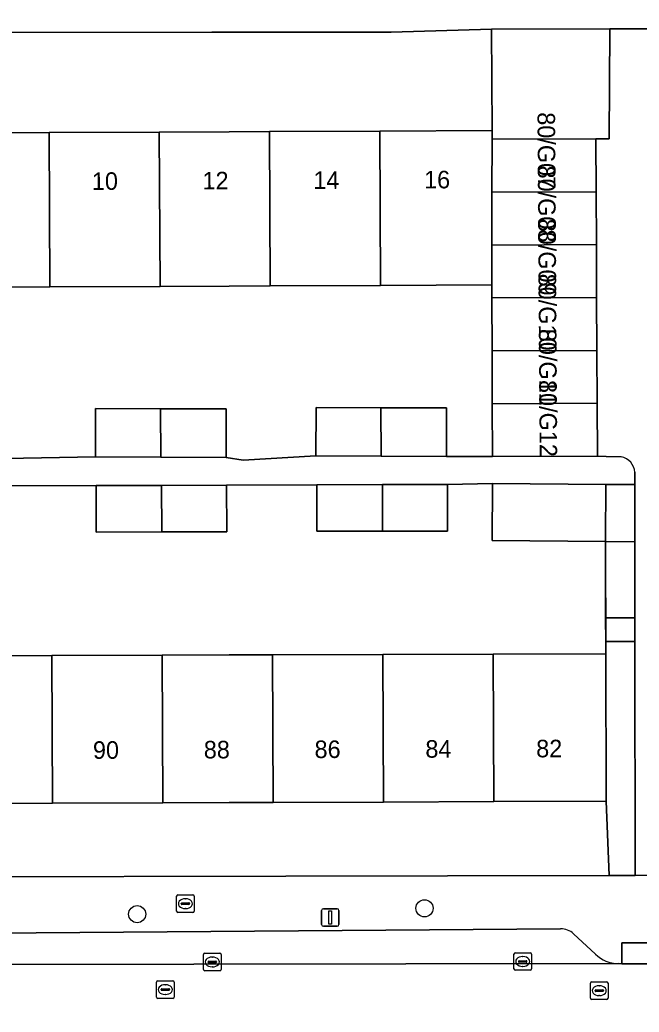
# Model space of a CAD drawing. Extents: x 160732 to 162107, y 387428 to 388479.
# Drawn here: x 161488 to 161523.4, y 388079.4 to 388136 of the extents above; entities that cross this region are included whole.
import ezdxf

# ---------------------------------------------------------------- set-up
doc = ezdxf.new("R2010")
doc.units = 0
for name, color, linetype in [('IMGEO_Boom', 7, 'Continuous'), ('IMGEO_Brandkraan', 7, 'Continuous'), ('IMGEO_Erf', 7, 'Continuous'), ('IMGEO_Groenvoorziening', 7, 'Continuous'), ('IMGEO_Kolk', 7, 'Continuous'), ('IMGEO_Lichtmast', 7, 'Continuous'), ('IMGEO_Muur', 7, 'Continuous'), ('IMGEO_Pand', 7, 'Continuous'), ('IMGEO_Pand_nummerreeks', 7, 'Continuous'), ('IMGEO_Parkeervlak_open', 7, 'Continuous'), ('IMGEO_Rijbaan_lokaal_open', 7, 'Continuous'), ('IMGEO_Rioolput', 7, 'Continuous'), ('IMGEO_Voetpad_open', 7, 'Continuous')]:
    doc.layers.add(name, color=color, linetype=linetype)

msp = doc.modelspace()

# ---------------------------------------------------------------- linework, layer by layer
at = {"layer": 'IMGEO_Boom'}
for centre in [(161511.14, 388085.276), (161494.74, 388084.944)]:
    msp.add_circle(centre, 0.489, dxfattribs=at)
at = {"layer": 'IMGEO_Brandkraan'}
for p, q in [((161496.994, 388085.116), (161496.994, 388085.968)), ((161497.069, 388086.042), (161497.921, 388086.042)), ((161497.482, 388085.822), (161497.507, 388085.822)), ((161497.995, 388085.968), (161497.995, 388085.116)), ((161497.253, 388085.536), (161497.253, 388085.548)), ((161497.691, 388085.499), (161497.293, 388085.499)), ((161497.296, 388085.585), (161497.694, 388085.585)), ((161497.505, 388085.262), (161497.48, 388085.262)), ((161497.737, 388085.548), (161497.737, 388085.536)), ((161497.921, 388085.042), (161497.069, 388085.042))]:
    msp.add_line(p, q, dxfattribs=at)
for points in [[(161496.994, 388085.116), (161496.994, 388085.968)], [(161497.069, 388086.042), (161497.921, 388086.042)], [(161497.995, 388085.968), (161497.995, 388085.116)], [(161497.921, 388085.042), (161497.069, 388085.042)]]:
    msp.add_lwpolyline(points, dxfattribs=at)
for centre, radius, start, end in [((161497.071, 388085.966), 0.0765, 91.552, 178.448), ((161497.071, 388085.966), 0.0765, 91.552, 178.448), ((161497.919, 388085.966), 0.0765, 1.552, 88.448), ((161497.919, 388085.966), 0.0765, 1.552, 88.448), ((161497.293, 388085.545), 0.0403, 85.8775, 175.7526), ((161497.29, 388085.535), 0.0366, 178.938, 274.7102), ((161497.694, 388085.542), 0.043, 264.8664, 352.4533), ((161497.698, 388085.547), 0.0386, 1.7309, 96.639), ((161497.071, 388085.118), 0.0765, 181.552, 268.448), ((161497.071, 388085.118), 0.0765, 181.552, 268.448), ((161497.919, 388085.118), 0.0765, 271.552, 358.448), ((161497.919, 388085.118), 0.0765, 271.552, 358.448)]:
    msp.add_arc(centre, radius, start, end, dxfattribs=at)
for centre, major_axis, ratio, start_param, end_param in [((161497.481, 388085.542), (-0.387, 0.002), 0.722429, 4.712389, 7.853982), ((161497.506, 388085.542), (-0.39, 0.002), 0.717154, 1.570796, 4.712389)]:
    msp.add_ellipse(centre, major_axis=major_axis, ratio=ratio, start_param=start_param, end_param=end_param, dxfattribs=at)
at = {"layer": 'IMGEO_Erf'}
for points in [[(161464.525, 388133.236), (161464.435, 388129.422), (161470.845, 388129.45), (161477.135, 388129.478), (161483.426, 388129.506), (161489.716, 388129.534), (161496.006, 388129.561), (161500, 388129.579), (161502.296, 388129.589), (161508.586, 388129.617), (161514.997, 388129.645), (161514.972, 388135.444), (161509.237, 388135.268), (161498.996, 388135.255), (161466.223, 388135.218)], [(161487.232, 388110.948), (161492.36, 388111.03), (161492.37, 388113.793), (161496.076, 388113.781), (161499.822, 388113.768), (161499.812, 388111.004), (161500.795, 388110.84), (161504.94, 388111.085), (161504.95, 388113.848), (161508.656, 388113.836), (161512.402, 388113.823), (161512.392, 388111.059), (161515.021, 388111.046), (161515.008, 388114.064), (161514.995, 388117.083), (161514.981, 388120.101), (161514.978, 388120.845), (161508.625, 388120.817), (161502.335, 388120.789), (161500, 388120.779), (161496.045, 388120.762), (161489.755, 388120.734), (161483.465, 388120.706)], [(161483.574, 388099.677), (161489.873, 388099.698), (161496.171, 388099.719), (161500, 388099.732), (161502.47, 388099.74), (161508.769, 388099.761), (161515.067, 388099.782), (161521.486, 388099.804), (161521.483, 388100.499), (161521.478, 388101.844), (161521.462, 388106.195), (161514.999, 388106.257), (161515.03, 388109.511), (161512.445, 388109.455), (161512.45, 388106.801), (161508.746, 388106.793), (161505.004, 388106.785), (161504.998, 388109.439), (161499.847, 388109.413), (161499.852, 388106.759), (161496.148, 388106.751), (161492.406, 388106.743), (161492.4, 388109.397), (161487.25, 388109.371)], [(161466.272, 388087.028), (161521.671, 388087.148), (161521.515, 388091.384), (161515.095, 388091.363), (161508.797, 388091.341), (161502.498, 388091.32), (161500, 388091.312), (161496.199, 388091.3), (161489.901, 388091.279), (161483.602, 388091.258), (161477.303, 388091.237), (161471.005, 388091.216), (161464.587, 388091.193), (161464.511, 388089.911), (161464.524, 388088.951)]]:
    msp.add_lwpolyline(points, dxfattribs=at)
at = {"layer": 'IMGEO_Groenvoorziening'}
for points in [[(161523.151, 388106.194), (161521.462, 388106.195), (161521.478, 388101.844), (161523.153, 388101.842)], [(161523.153, 388100.497), (161521.483, 388100.499), (161521.486, 388099.804), (161521.515, 388091.384), (161521.671, 388087.148), (161523.158, 388087.151)]]:
    msp.add_lwpolyline(points, close=True, dxfattribs=at)
at = {"layer": 'IMGEO_Kolk'}
for p, q in [((161498.529, 388081.79), (161498.529, 388082.642)), ((161498.604, 388082.716), (161499.456, 388082.716)), ((161499.017, 388082.496), (161499.042, 388082.496)), ((161499.53, 388082.642), (161499.53, 388081.79)), ((161516.246, 388081.816), (161516.246, 388082.668)), ((161516.321, 388082.742), (161517.173, 388082.742)), ((161516.734, 388082.522), (161516.759, 388082.522)), ((161517.247, 388082.668), (161517.247, 388081.816)), ((161498.788, 388082.21), (161498.788, 388082.222)), ((161499.226, 388082.173), (161498.828, 388082.173)), ((161498.831, 388082.259), (161499.229, 388082.259)), ((161499.04, 388081.936), (161499.015, 388081.936)), ((161499.272, 388082.222), (161499.272, 388082.21)), ((161516.505, 388082.236), (161516.505, 388082.248)), ((161516.943, 388082.199), (161516.545, 388082.199)), ((161516.548, 388082.285), (161516.946, 388082.285)), ((161516.757, 388081.962), (161516.732, 388081.962)), ((161516.989, 388082.248), (161516.989, 388082.236)), ((161499.456, 388081.716), (161498.604, 388081.716)), ((161517.173, 388081.742), (161516.321, 388081.742))]:
    msp.add_line(p, q, dxfattribs=at)
for points in [[(161498.529, 388081.79), (161498.529, 388082.642)], [(161498.604, 388082.716), (161499.456, 388082.716)], [(161499.53, 388082.642), (161499.53, 388081.79)], [(161516.246, 388081.816), (161516.246, 388082.668)], [(161516.321, 388082.742), (161517.173, 388082.742)], [(161517.247, 388082.668), (161517.247, 388081.816)], [(161499.456, 388081.716), (161498.604, 388081.716)], [(161517.173, 388081.742), (161516.321, 388081.742)]]:
    msp.add_lwpolyline(points, dxfattribs=at)
for centre, radius, start, end in [((161498.606, 388082.64), 0.0765, 91.552, 178.448), ((161498.606, 388082.64), 0.0765, 91.552, 178.448), ((161499.454, 388082.64), 0.0765, 1.552, 88.448), ((161499.454, 388082.64), 0.0765, 1.552, 88.448), ((161516.323, 388082.666), 0.0765, 91.552, 178.448), ((161516.323, 388082.666), 0.0765, 91.552, 178.448), ((161517.171, 388082.666), 0.0765, 1.552, 88.448), ((161517.171, 388082.666), 0.0765, 1.552, 88.448), ((161498.606, 388081.792), 0.0765, 181.552, 268.448), ((161498.606, 388081.792), 0.0765, 181.552, 268.448), ((161498.828, 388082.219), 0.0403, 85.8775, 175.7526), ((161498.825, 388082.209), 0.0366, 178.938, 274.7102), ((161499.229, 388082.216), 0.043, 264.8664, 352.4533), ((161499.233, 388082.221), 0.0386, 1.7309, 96.639), ((161499.454, 388081.792), 0.0765, 271.552, 358.448), ((161499.454, 388081.792), 0.0765, 271.552, 358.448), ((161516.323, 388081.818), 0.0765, 181.552, 268.448), ((161516.323, 388081.818), 0.0765, 181.552, 268.448), ((161516.545, 388082.245), 0.0403, 85.8775, 175.7526), ((161516.542, 388082.235), 0.0366, 178.938, 274.7102), ((161516.946, 388082.242), 0.043, 264.8664, 352.4533), ((161516.95, 388082.247), 0.0386, 1.7309, 96.639), ((161517.171, 388081.818), 0.0765, 271.552, 358.448), ((161517.171, 388081.818), 0.0765, 271.552, 358.448)]:
    msp.add_arc(centre, radius, start, end, dxfattribs=at)
for centre, major_axis, ratio, start_param, end_param in [((161499.016, 388082.216), (-0.387, 0.002), 0.722429, 4.712389, 7.853982), ((161499.041, 388082.216), (-0.39, 0.002), 0.717154, 1.570796, 4.712389), ((161516.733, 388082.242), (-0.387, 0.002), 0.722429, 4.712389, 7.853982), ((161516.758, 388082.242), (-0.39, 0.002), 0.717154, 1.570796, 4.712389)]:
    msp.add_ellipse(centre, major_axis=major_axis, ratio=ratio, start_param=start_param, end_param=end_param, dxfattribs=at)
at = {"layer": 'IMGEO_Lichtmast'}
for p, q in [((161505.367, 388085.249), (161506.157, 388085.249)), ((161506.157, 388085.249), (161505.367, 388085.249)), ((161505.267, 388084.349), (161505.267, 388085.149)), ((161505.267, 388085.149), (161505.267, 388084.349)), ((161506.257, 388085.149), (161506.257, 388084.349)), ((161506.257, 388084.349), (161506.257, 388085.149)), ((161506.157, 388084.249), (161505.367, 388084.249)), ((161505.367, 388084.249), (161506.157, 388084.249))]:
    msp.add_line(p, q, dxfattribs=at)
msp.add_lwpolyline([(161505.687, 388085.124), (161505.837, 388085.124), (161505.837, 388084.374), (161505.687, 388084.374), (161505.687, 388085.124)], dxfattribs=at)
for centre, start, end in [((161505.367, 388085.149), 90, 180), ((161505.367, 388085.149), 90, 180), ((161506.157, 388085.149), 0, 90), ((161506.157, 388085.149), 360, 90), ((161505.367, 388084.349), 180, 270), ((161505.367, 388084.349), 180, 270), ((161506.157, 388084.349), 270, 0), ((161506.157, 388084.349), 270, 0)]:
    msp.add_arc(centre, 0.1, start, end, dxfattribs=at)
at = {"layer": 'IMGEO_Muur'}
msp.add_lwpolyline([(161521.462, 388106.195), (161521.486, 388099.804)], dxfattribs=at)
at = {"layer": 'IMGEO_Pand'}
for points in [[(161483.465, 388120.706), (161489.755, 388120.734), (161489.716, 388129.534), (161483.426, 388129.506)], [(161496.006, 388129.561), (161489.716, 388129.534), (161489.755, 388120.734), (161496.045, 388120.762)], [(161496.045, 388120.762), (161500, 388120.779), (161502.335, 388120.789), (161502.296, 388129.589), (161500, 388129.579), (161496.006, 388129.561)], [(161502.335, 388120.789), (161508.625, 388120.817), (161508.586, 388129.617), (161502.296, 388129.589)], [(161514.997, 388129.645), (161508.586, 388129.617), (161508.625, 388120.817), (161514.978, 388120.845), (161514.984, 388123.12), (161514.992, 388126.139), (161515, 388129.156)], [(161520.926, 388129.183), (161515, 388129.156), (161514.992, 388126.139), (161520.939, 388126.164)], [(161520.939, 388126.164), (161514.992, 388126.139), (161514.984, 388123.12), (161520.952, 388123.146)], [(161520.952, 388123.146), (161514.984, 388123.12), (161514.978, 388120.845), (161514.981, 388120.101), (161520.965, 388120.128)], [(161520.965, 388120.128), (161514.981, 388120.101), (161514.995, 388117.083), (161520.979, 388117.109)], [(161520.979, 388117.109), (161514.995, 388117.083), (161515.008, 388114.064), (161520.992, 388114.09)], [(161520.992, 388114.09), (161515.008, 388114.064), (161515.021, 388111.046), (161521.005, 388111.072)], [(161492.37, 388113.793), (161492.36, 388111.03), (161496.088, 388111.017), (161496.076, 388113.781)], [(161499.812, 388111.004), (161499.822, 388113.768), (161496.076, 388113.781), (161496.088, 388111.017)], [(161504.95, 388113.848), (161504.94, 388111.085), (161508.668, 388111.072), (161508.656, 388113.836)], [(161512.392, 388111.059), (161512.402, 388113.823), (161508.656, 388113.836), (161508.668, 388111.072)], [(161515.03, 388109.511), (161514.999, 388106.257), (161521.462, 388106.195), (161521.463, 388106.345), (161521.493, 388109.449)], [(161492.4, 388109.397), (161492.406, 388106.743), (161496.148, 388106.751), (161496.139, 388109.405)], [(161499.852, 388106.759), (161499.847, 388109.413), (161496.139, 388109.405), (161496.148, 388106.751)], [(161504.998, 388109.439), (161505.004, 388106.785), (161508.746, 388106.793), (161508.737, 388109.447)], [(161512.45, 388106.801), (161512.445, 388109.455), (161508.737, 388109.447), (161508.746, 388106.793)], [(161489.873, 388099.698), (161483.574, 388099.677), (161483.602, 388091.258), (161489.901, 388091.279)], [(161489.901, 388091.279), (161496.199, 388091.3), (161496.171, 388099.719), (161489.873, 388099.698)], [(161502.47, 388099.74), (161500, 388099.732), (161496.171, 388099.719), (161496.199, 388091.3), (161500, 388091.312), (161502.498, 388091.32)], [(161502.498, 388091.32), (161508.797, 388091.341), (161508.769, 388099.761), (161502.47, 388099.74)], [(161508.797, 388091.341), (161515.095, 388091.363), (161515.067, 388099.782), (161508.769, 388099.761)], [(161515.095, 388091.363), (161521.515, 388091.384), (161521.486, 388099.804), (161515.067, 388099.782)]]:
    msp.add_lwpolyline(points, close=True, dxfattribs=at)
at = {"layer": 'IMGEO_Parkeervlak_open'}
for points in [[(161518.905, 388084.1), (161486.467, 388083.858), (161472.584, 388084.028), (161464.738, 388084.015)], [(161520.899, 388082.654), (161519.653, 388083.829)], [(161461.622, 388082.024), (161522.194, 388082.123)]]:
    msp.add_lwpolyline(points, dxfattribs=at)
for centre, radius, start, end in [((161518.922, 388082.979), 1.121, 49.3093, 90.8599), ((161522.23, 388084.055), 1.932, 226.4683, 268.9406)]:
    msp.add_arc(centre, radius, start, end, dxfattribs=at)
at = {"layer": 'IMGEO_Rijbaan_lokaal_open'}
msp.add_lwpolyline([(161521.724, 388135.448), (161514.972, 388135.444), (161514.997, 388129.645), (161515, 388129.156), (161520.926, 388129.183), (161521.688, 388129.182)], close=True, dxfattribs=at)
for points in [[(161529.603, 388113.936), (161529.593, 388116.957), (161529.582, 388119.978), (161529.571, 388122.999), (161529.561, 388126.02), (161529.55, 388129.041), (161529.273, 388129.046), (161529.272, 388135.45), (161521.724, 388135.448), (161521.688, 388129.182), (161520.926, 388129.183), (161520.939, 388126.164), (161520.952, 388123.146), (161520.965, 388120.128), (161520.979, 388117.109), (161520.992, 388114.09), (161521.005, 388111.072), (161521.506, 388111.051), (161522.371, 388111.042)], [(161523.149, 388110.151), (161523.15, 388109.451), (161523.151, 388106.194), (161523.153, 388101.842), (161523.153, 388100.497), (161523.158, 388087.151), (161527.939, 388087.161), (161527.918, 388100.637), (161527.917, 388101.507), (161527.905, 388109.437), (161527.904, 388109.911)], [(161548.218, 388077.198), (161548.147, 388082.186), (161528.626, 388082.121), (161528.293, 388082.113), (161522.41, 388082.112), (161522.194, 388082.123), (161461.622, 388082.024), (161460.383, 388082.022), (161460.076, 388081.987), (161445.024, 388082.049), (161444.423, 388082.032), (161405.781, 388081.854), (161405.513, 388081.866), (161392.332, 388081.796), (161391.552, 388081.811), (161377.283, 388081.778), (161377.332, 388076.799)]]:
    msp.add_lwpolyline(points, dxfattribs=at)
msp.add_arc((161522.16, 388110.072), 0.992, 4.5441, 77.7093, dxfattribs=at)
at = {"layer": 'IMGEO_Rioolput'}
for p, q in [((161495.849, 388080.213), (161495.849, 388081.065)), ((161495.924, 388081.139), (161496.776, 388081.139)), ((161496.108, 388080.633), (161496.108, 388080.645)), ((161496.151, 388080.682), (161496.549, 388080.682)), ((161496.337, 388080.919), (161496.362, 388080.919)), ((161496.592, 388080.645), (161496.592, 388080.633)), ((161496.85, 388081.065), (161496.85, 388080.213)), ((161520.613, 388080.152), (161520.613, 388081.004)), ((161520.688, 388081.078), (161521.54, 388081.078)), ((161521.101, 388080.858), (161521.126, 388080.858)), ((161521.614, 388081.004), (161521.614, 388080.152)), ((161496.776, 388080.139), (161495.924, 388080.139)), ((161496.546, 388080.596), (161496.148, 388080.596)), ((161496.36, 388080.359), (161496.335, 388080.359)), ((161521.54, 388080.078), (161520.688, 388080.078)), ((161520.872, 388080.572), (161520.872, 388080.584)), ((161521.31, 388080.535), (161520.912, 388080.535)), ((161520.915, 388080.621), (161521.313, 388080.621)), ((161521.124, 388080.298), (161521.099, 388080.298)), ((161521.356, 388080.584), (161521.356, 388080.572))]:
    msp.add_line(p, q, dxfattribs=at)
for points in [[(161495.849, 388080.213), (161495.849, 388081.065)], [(161495.924, 388081.139), (161496.776, 388081.139)], [(161496.85, 388081.065), (161496.85, 388080.213)], [(161520.613, 388080.152), (161520.613, 388081.004)], [(161520.688, 388081.078), (161521.54, 388081.078)], [(161521.614, 388081.004), (161521.614, 388080.152)], [(161496.776, 388080.139), (161495.924, 388080.139)], [(161521.54, 388080.078), (161520.688, 388080.078)]]:
    msp.add_lwpolyline(points, dxfattribs=at)
for centre, radius, start, end in [((161495.926, 388081.063), 0.0765, 91.552, 178.448), ((161495.926, 388081.063), 0.0765, 91.552, 178.448), ((161496.148, 388080.642), 0.0403, 85.8775, 175.7526), ((161496.145, 388080.632), 0.0366, 178.938, 274.7102), ((161496.549, 388080.639), 0.043, 264.8664, 352.4533), ((161496.553, 388080.644), 0.0386, 1.7309, 96.639), ((161496.774, 388081.063), 0.0765, 1.552, 88.448), ((161496.774, 388081.063), 0.0765, 1.552, 88.448), ((161520.69, 388081.002), 0.0765, 91.552, 178.448), ((161520.69, 388081.002), 0.0765, 91.552, 178.448), ((161521.538, 388081.002), 0.0765, 1.552, 88.448), ((161521.538, 388081.002), 0.0765, 1.552, 88.448), ((161495.926, 388080.215), 0.0765, 181.552, 268.448), ((161495.926, 388080.215), 0.0765, 181.552, 268.448), ((161496.774, 388080.215), 0.0765, 271.552, 358.448), ((161496.774, 388080.215), 0.0765, 271.552, 358.448), ((161520.69, 388080.154), 0.0765, 181.552, 268.448), ((161520.69, 388080.154), 0.0765, 181.552, 268.448), ((161520.912, 388080.581), 0.0403, 85.8775, 175.7526), ((161520.909, 388080.571), 0.0366, 178.938, 274.7102), ((161521.313, 388080.578), 0.043, 264.8664, 352.4533), ((161521.317, 388080.583), 0.0386, 1.7309, 96.639), ((161521.538, 388080.154), 0.0765, 271.552, 358.448), ((161521.538, 388080.154), 0.0765, 271.552, 358.448)]:
    msp.add_arc(centre, radius, start, end, dxfattribs=at)
for centre, major_axis, ratio, start_param, end_param in [((161496.336, 388080.639), (-0.387, 0.002), 0.722429, 4.712389, 7.853982), ((161496.361, 388080.639), (-0.39, 0.002), 0.717154, 1.570796, 4.712389), ((161521.1, 388080.578), (-0.387, 0.002), 0.722429, 4.712389, 7.853982), ((161521.125, 388080.578), (-0.39, 0.002), 0.717154, 1.570796, 4.712389)]:
    msp.add_ellipse(centre, major_axis=major_axis, ratio=ratio, start_param=start_param, end_param=end_param, dxfattribs=at)
at = {"layer": 'IMGEO_Voetpad_open'}
for points in [[(161466.223, 388135.218), (161498.996, 388135.255), (161509.237, 388135.268), (161514.972, 388135.444), (161521.724, 388135.448), (161529.272, 388135.45), (161535.567, 388135.451), (161548.607, 388135.455), (161548.606, 388138.324)], [(161522.371, 388111.042), (161521.506, 388111.051), (161521.005, 388111.072), (161515.021, 388111.046), (161512.392, 388111.059), (161508.668, 388111.072), (161504.94, 388111.085), (161500.795, 388110.84), (161499.812, 388111.004), (161496.088, 388111.017), (161492.36, 388111.03), (161487.232, 388110.948)], [(161487.25, 388109.371), (161492.4, 388109.397), (161496.139, 388109.405), (161499.847, 388109.413), (161504.998, 388109.439), (161508.737, 388109.447), (161512.445, 388109.455), (161515.03, 388109.511), (161521.493, 388109.449), (161523.15, 388109.451), (161523.149, 388110.151)], [(161596.167, 388086.894), (161596.178, 388087.432), (161585.072, 388087.285), (161529.514, 388087.165), (161527.939, 388087.161), (161523.158, 388087.151), (161521.671, 388087.148), (161466.272, 388087.028), (161456.03, 388085.634)], [(161464.738, 388084.015), (161472.584, 388084.028), (161486.467, 388083.858), (161518.905, 388084.1)], [(161519.653, 388083.829), (161520.899, 388082.654)], [(161522.194, 388082.123), (161522.41, 388082.112), (161522.398, 388083.313), (161528.316, 388083.305), (161528.293, 388082.113), (161528.626, 388082.121)]]:
    msp.add_lwpolyline(points, dxfattribs=at)
for points in [[(161523.15, 388109.451), (161521.493, 388109.449), (161521.463, 388106.345), (161521.462, 388106.195), (161523.151, 388106.194)], [(161523.153, 388101.842), (161521.478, 388101.844), (161521.483, 388100.499), (161523.153, 388100.497)], [(161528.293, 388082.113), (161528.316, 388083.305), (161522.398, 388083.313), (161522.41, 388082.112)]]:
    msp.add_lwpolyline(points, close=True, dxfattribs=at)
for centre, radius, start, end in [((161522.16, 388110.072), 0.992, 4.5441, 77.7093), ((161518.922, 388082.979), 1.121, 49.3093, 90.8599), ((161522.23, 388084.055), 1.932, 226.4683, 268.9406)]:
    msp.add_arc(centre, radius, start, end, dxfattribs=at)

# ---------------------------------------------------------------- texts
at = {"layer": 'IMGEO_Pand_nummerreeks'}
for s, rotation, p in [('80/G07', 270.3615, (161517.588, 388130.692)), ('10', 0.2527, (161492.159, 388126.264)), ('12', 0.2527, (161498.473, 388126.292)), ('14', 0.2527, (161504.796, 388126.32)), ('16', 0.2527, (161511.117, 388126.348)), ('80/G08', 270.3615, (161517.607, 388127.65)), ('80/G09', 270.3615, (161517.627, 388124.618)), ('80/G10', 270.3615, (161517.646, 388121.482)), ('80/G11', 270.3615, (161517.666, 388118.336)), ('80/G12', 270.3615, (161517.685, 388115.415)), ('90', 0.1922, (161492.219, 388093.805)), ('88', 0.1922, (161498.545, 388093.827)), ('86', 0.1922, (161504.867, 388093.848)), ('84', 0.1922, (161511.192, 388093.869)), ('82', 0.1922, (161517.515, 388093.89))]:
    msp.add_text(s, height=1, rotation=rotation, dxfattribs=at).set_placement(p)

doc.saveas('drawing.dxf')
